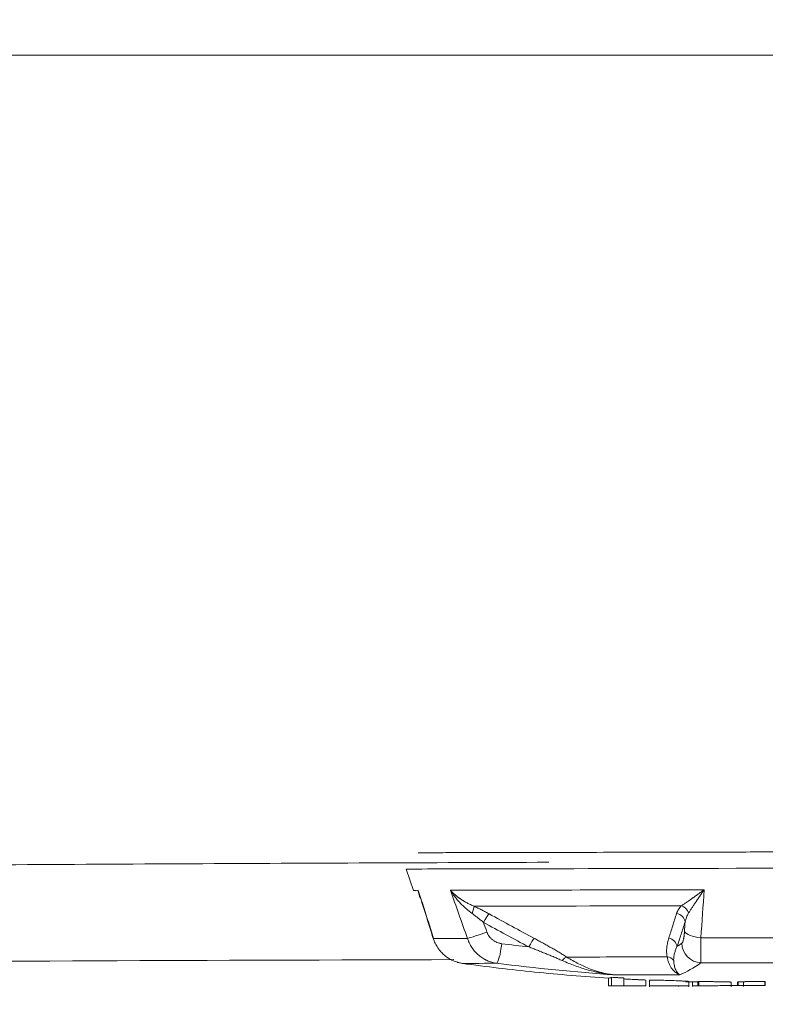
# Model space of a CAD drawing. Header units: millimetres. Extents: x -10 to 594, y 0 to 420.
# Tile 462 of 656: x 212.28 to 216.04, y 293.32 to 298.29. Entities that reach past the tile are written whole.
import ezdxf

# ---------------------------------------------------------------- set-up
doc = ezdxf.new("R2010")
doc.units = ezdxf.units.MM
doc.layers.add('1', color=7, linetype='Continuous', true_color=0xffffff)
doc.styles.add('Calibri', font='txt')
doc.dimstyles.get("Standard").update_dxf_attribs({"dimtxt": 0.18, "dimasz": 0.18, "dimexe": 0.18, "dimexo": 0.0625, "dimgap": 0.09, "dimtad": 0, "dimtih": 1, "dimtoh": 1, "dimdec": 4, "dimzin": 0, "dimdsep": 46, "dimtxsty": 'Standard', "dimcen": 0.09, "dimadec": 0, "dimazin": 0, "dimtfac": 1, "dimtdec": 4, "dimtofl": 0, "dimtmove": 0, "dimatfit": 3, "dimfxl": 0, "dimtolj": 1, "dimtzin": 0, "dimarcsym": 0})

# ---------------------------------------------------------------- blocks, each defined once
blk = doc.blocks.new('_U10')
at = {"layer": '1', "color": 18, "lineweight": 13}
for p, q in [((161.9663, 284.5429), (161.9663, 340.2667)), ((273.2421, 290.2404), (273.2421, 340.2667)), ((161.9663, 338.2667), (192.3081, 338.2667)), ((273.2421, 338.2667), (242.9002, 338.2667))]:
    blk.add_line(p, q, dxfattribs=at)
at = {"layer": '1', "color": 18}
for points in [[(161.9663, 338.2667), (165.4663, 339.2045), (165.4663, 337.3288)], [(273.2421, 338.2667), (269.7421, 337.3288), (269.7421, 339.2045)]]:
    blk.add_solid(points, dxfattribs=at)
at = {"layer": '1', "color": 18, "linetype": 'Continuous', "lineweight": 13, "char_height": 3.5, "attachment_point": 7, "line_spacing_factor": 1.399613, "style": 'Calibri'}
for s, insert in [('\\fCalibri|b0|i0;\\W1.0000;2.2', (193.9936, 335.2695)), ('\\fCalibri|b0|i0;\\W1.0000;LIFT POINT SPAN', (204.1442, 335.2695))]:
    blk.add_mtext(s, dxfattribs=dict(at, insert=insert))

msp = doc.modelspace()

# ---------------------------------------------------------------- linework, layer by layer
at = {"layer": '1', "color": 155, "linetype": 'Continuous', "lineweight": 18}
for p, q in [((214.229, 293.9993), (214.2653, 293.8917)), ((214.3652, 293.6547), (214.3654, 293.6487)), ((215.2513, 293.4088), (215.2513, 293.4486)), ((215.2657, 293.4089), (215.2656, 293.4527)), ((215.3275, 293.409), (215.3274, 293.4489)), ((215.4396, 293.4093), (215.4395, 293.4384)), ((215.4577, 293.4382), (215.4578, 293.4045)), ((215.6051, 293.4057), (215.6051, 293.4096)), ((215.657, 293.4049), (215.6569, 293.4313)), ((215.6744, 293.4299), (215.6745, 293.4059)), ((215.7012, 293.4098), (215.7012, 293.4308)), ((215.7071, 293.4098), (215.707, 293.4315)), ((215.87, 293.4049), (215.8699, 293.4281)), ((215.9032, 293.4103), (215.9031, 293.428)), ((215.9056, 293.4103), (215.9056, 293.4288)), ((215.9056, 293.4103), (215.9321, 293.4103)), ((215.9319, 293.429), (215.9319, 293.4067)), ((216.0408, 293.4106), (216.0407, 293.4309)), ((216.0429, 293.4106), (216.0428, 293.4298))]:
    msp.add_line(p, q, dxfattribs=at)
for start, end in [(264.35982, 266.30696), (268.32167, 268.50638)]:
    msp.add_arc((215.963, 304.4754), 11.05, start, end, dxfattribs=at)
for centre, major_axis, ratio, start_param, end_param in [((215.9857, 294.0031), (1.7567, 0.0038), 0.000009, 3.141593, 6.283185), ((215.9868, 293.5259), (1.4867, 0.0032), 0.000009, 3.273561, 3.646574), ((215.7145, 304.4749), (-0.0238, 11.0375), 0.880913, 3.015263, 3.052912), ((216.0383, 304.4756), (0.0232, -11.0375), 0.989658, 6.156901, 6.211738), ((215.9868, 293.5259), (1.4867, 0.0032), 0.000009, 4.530198, 4.903211), ((215.9642, 304.4754), (0, -11.0468), 0.999991, 6.27788, 6.28028), ((216.5002, 293.4116), (0.4595, 0.001), 0.000009, 3.044279, 3.125242)]:
    msp.add_ellipse(centre, major_axis=major_axis, ratio=ratio, start_param=start_param, end_param=end_param, dxfattribs=at)
at = {"layer": '1', "color": 155, "linetype": 'Continuous', "lineweight": 13}
for centre, major_axis, ratio, start_param, end_param in [((215.986, 293.8954), (-1.7207, -0.0037), 0.000009, 0.469773, 1.423814), ((215.986, 293.8954), (-1.7207, -0.0037), 0.000009, 0.000048, 0.167177), ((214.5496, 293.7685), (0.0207, 0.0455), 0.158848, 4.927841, 6.008678), ((215.9861, 293.8144), (1.6557, 0.0036), 0.000009, 3.688034, 4.488739), ((215.6133, 293.7708), (-0.0344, 0.0363), 0.800856, 4.207638, 5.288475), ((214.6262, 293.7299), (0.0241, 0.0438), 0.125864, 0.284607, 1.640214), ((215.5884, 293.732), (-0.0476, 0.0154), 0.863413, 3.501964, 4.85757), ((215.9865, 293.6522), (-1.6393, -0.0036), 0.000009, 0.149321, 0.487629), ((214.622, 293.681), (0.0943, 0.0334), 0.048043, 3.602579, 4.848123), ((214.8554, 293.6059), (0.0235, 0.0442), 0.126824, 0.315068, 1.638418), ((215.5475, 293.6074), (-0.0474, 0.0158), 0.869998, 3.510724, 4.834074), ((215.733, 293.6834), (-0.0998, 0.0061), 0.329529, 0.189554, 1.435098), ((215.9865, 293.6522), (-1.6393, -0.0036), 0.000009, 1.405958, 1.744266), ((214.6972, 293.6222), (0.0125, 0.0992), 0.142303, 3.207392, 4.730643), ((216.052, 304.4756), (-0.023, 10.9376), 0.989658, 3.015309, 3.028029), ((215.3525, 304.4741), (0.0237, -10.9376), 0.177897, 0.11362, 0.12634), ((215.7196, 293.6244), (-0.0583, 0.0813), 0.976206, 0.962087, 2.485338), ((215.0204, 293.5116), (0.0269, 0.0422), 0.364034, 0.359373, 1.174899), ((215.9867, 293.5566), (-1.2265, -0.0027), 0.000009, 0.689304, 1.204283), ((215.538, 293.5127), (-0.0491, -0.0095), 0.859075, 3.546892, 4.362418), ((215.4462, 304.4743), (-0.024, 11.0375), 0.177897, 3.213095, 3.267932), ((215.9869, 293.4661), (0.9475, 0.0021), 0.000009, 3.873026, 4.303747)]:
    msp.add_ellipse(centre, major_axis=major_axis, ratio=ratio, start_param=start_param, end_param=end_param, dxfattribs=at)
at = {"layer": '1', "color": 155, "linetype": 'Continuous', "lineweight": 18}
for points, degree, knots in [([(284.8918, 314.6996), (284.3143, 314.6978), (280.7384, 314.6885), (275.6857, 314.6866), (269.1536, 314.6746), (261.3639, 314.6652), (253.0915, 314.642), (246.1409, 314.6117), (237.9303, 314.5795), (229.7195, 314.5181), (221.4076, 314.4494), (213.4743, 314.3988), (206.536, 314.2892), (201.6513, 314.1772), (197.9908, 314.0631), (195.2621, 313.9611), (192.5362, 313.8417), (189.8134, 313.7022), (187.0949, 313.54), (183.9554, 313.3169), (180.6096, 313.0311), (177.61, 312.7282), (174.9544, 312.4202), (172.6406, 312.1195), (170.6666, 311.8388), (168.9917, 311.5829), (167.3224, 311.3096), (165.66, 311.0183), (164.006, 310.7078), (162.3615, 310.378), (160.7268, 310.0281), (159.102, 309.6573), (157.4877, 309.2643), (155.8839, 308.8492), (154.2909, 308.4115), (152.8716, 307.9981), (151.614, 307.6126), (150.3621, 307.2127), (149.1175, 306.7949), (148.0877, 306.4366), (147.0058, 306.0477), (145.7785, 305.5922), (144.6577, 305.1621), (143.7468, 304.8002), (142.6362, 304.3454), (141.4304, 303.8373), (140.2293, 303.317), (138.9366, 302.739), (137.454, 302.0526), (135.9818, 301.3471), (134.3901, 300.5595), (132.5222, 299.6033), (130.802, 298.6878), (129.0623, 297.7303), (127.4732, 296.8271), (126.1482, 296.0549), (124.9458, 295.3437), (123.9094, 294.7043), (123.1824, 294.2568), (122.5998, 293.8953), (122.1647, 293.628)], 5, [0, 0, 0, 0, 0, 0, 0.017123, 0.106016, 0.1498, 0.19366, 0.230941, 0.262374, 0.312083, 0.393224, 0.437084, 0.477381, 0.497668, 0.517949, 0.53822, 0.545796, 0.558481, 0.578734, 0.598982, 0.619229, 0.639484, 0.658521, 0.668666, 0.67882, 0.688984, 0.699148, 0.70929, 0.719412, 0.729515, 0.739601, 0.749672, 0.759731, 0.769781, 0.779824, 0.789864, 0.799904, 0.80479, 0.809948, 0.820001, 0.830063, 0.833388, 0.840139, 0.850232, 0.857006, 0.860343, 0.870475, 0.880628, 0.8908, 0.900968, 0.911128, 0.921284, 0.935963, 0.956263, 0.961862, 0.973229, 0.97849, 0.983981, 1, 1, 1, 1, 1, 1]), ([(284.5775, 314.5804), (284.0629, 314.5788), (280.55, 314.5691), (275.5603, 314.5658), (269.0914, 314.5523), (261.365, 314.541), (253.093, 314.5156), (246.1426, 314.4835), (237.9324, 314.4492), (229.7221, 314.3857), (221.4104, 314.3149), (213.4798, 314.2623), (206.5459, 314.151), (201.6653, 314.0378), (198.0087, 313.9228), (195.2838, 313.8203), (192.5623, 313.7003), (189.8445, 313.5604), (187.1323, 313.3978), (184.0013, 313.1746), (180.6656, 312.8888), (177.6764, 312.5861), (175.0308, 312.2785), (172.7261, 311.9784), (170.7602, 311.6983), (169.0929, 311.4432), (167.4314, 311.1707), (165.7771, 310.8804), (164.1317, 310.5711), (162.4961, 310.2426), (160.8704, 309.8941), (159.2551, 309.525), (157.6503, 309.1339), (156.0563, 308.7209), (154.4731, 308.2854), (153.0632, 307.8743), (151.8138, 307.491), (150.5694, 307.0931), (149.3323, 306.6775), (148.3094, 306.3213), (147.2341, 305.9344), (146.0135, 305.481), (144.899, 305.053), (143.9937, 304.693), (142.8887, 304.2402), (141.6886, 303.7341), (140.4932, 303.2159), (139.2067, 302.6402), (137.7303, 301.9562), (136.264, 301.2531), (134.678, 300.4677), (132.8161, 299.514), (131.1016, 298.6009), (129.3667, 297.6455), (127.7818, 296.7441), (126.4595, 295.973), (125.26, 295.2631), (124.2258, 294.6247), (123.5002, 294.1777), (122.9184, 293.8166), (122.4836, 293.5492)], 5, [0, 0, 0, 0, 0, 0, 0.015283, 0.104343, 0.148209, 0.192151, 0.229502, 0.260994, 0.310796, 0.392089, 0.436031, 0.476403, 0.496728, 0.517047, 0.537355, 0.544946, 0.557655, 0.577946, 0.598232, 0.618517, 0.638809, 0.657882, 0.668046, 0.678219, 0.688402, 0.698585, 0.708746, 0.718887, 0.729009, 0.739114, 0.749204, 0.759282, 0.76935, 0.779412, 0.78947, 0.799529, 0.804424, 0.809593, 0.819664, 0.829745, 0.833077, 0.83984, 0.849951, 0.856739, 0.860082, 0.870232, 0.880405, 0.890596, 0.900782, 0.910962, 0.921136, 0.935843, 0.956181, 0.961791, 0.973179, 0.97845, 0.983951, 1, 1, 1, 1, 1, 1]), ([(193.2369, 298.1134), (193.6552, 298.1133), (194.5002, 298.1131), (196.1905, 298.1127), (199.1533, 298.1122), (205.0735, 298.1114), (213.5354, 298.111), (220.4563, 298.111), (223.9922, 298.111), (224.1428, 298.111)], 3, [0, 0, 0, 0, 0.040657, 0.082122, 0.164233, 0.328443, 0.656897, 0.985392, 1, 1, 1, 1]), ([(217.6829, 294.0891), (217.6829, 294.0891), (217.6818, 294.0891), (217.6684, 294.0891), (217.6066, 294.089), (217.4805, 294.0887), (217.3027, 294.0883), (217.0797, 294.0878), (216.8191, 294.0872), (216.5299, 294.0866), (216.2221, 294.0859), (215.9061, 294.0853), (215.5928, 294.0846), (215.293, 294.0839), (215.017, 294.0833), (214.7743, 294.0828), (214.5731, 294.0824), (214.4205, 294.082), (214.3214, 294.0818), (214.2921, 294.0818), (214.2884, 294.0818), (214.2883, 294.0818), (214.2883, 294.0818)], 3, [0, 0, 0, 0, 0.004045, 0.040719, 0.099608, 0.158931, 0.218259, 0.277587, 0.336916, 0.396244, 0.455572, 0.5149, 0.574229, 0.633557, 0.692885, 0.752213, 0.811542, 0.87087, 0.930198, 0.989525, 0.996944, 1, 1, 1, 1]), ([(211.2482, 294.0144), (211.8806, 294.019), (213.1141, 294.0265), (214.3477, 294.0315), (214.9488, 294.0334)], 3, [0, 0, 0, 0, 0.512697, 1, 1, 1, 1]), ([(215.6189, 293.8136), (215.6209, 293.8149), (215.6248, 293.8176), (215.631, 293.8217), (215.6374, 293.8261), (215.6418, 293.8291), (215.6485, 293.8336), (215.6531, 293.8368), (215.6624, 293.8433), (215.6672, 293.8466), (215.6734, 293.8509), (215.6746, 293.8518), (215.6765, 293.8531), (215.6771, 293.8535), (215.6783, 293.8544), (215.6814, 293.8566), (215.6846, 293.8588), (215.6922, 293.8642), (215.6973, 293.8679), (215.7076, 293.8754), (215.7128, 293.8792), (215.7207, 293.885), (215.7246, 293.8879), (215.7293, 293.8914), (215.7316, 293.8931), (215.7328, 293.894), (215.7333, 293.8944), (215.7335, 293.8945), (215.7336, 293.8946), (215.7338, 293.8947), (215.7339, 293.8948), (215.734, 293.8949)], 3, [0, 0, 0, 0, 0.0625, 0.125, 0.1875, 0.25, 0.25, 0.375, 0.375, 0.5, 0.5, 0.53125, 0.53125, 0.546875, 0.546875, 0.5625, 0.625, 0.625, 0.75, 0.75, 0.875, 0.875, 0.9375, 0.96875, 0.984375, 0.992188, 0.996094, 0.996094, 0.998047, 0.998047, 1, 1, 1, 1]), ([(215.734, 293.8949), (215.7339, 293.8948), (215.7338, 293.8946), (215.7337, 293.8945), (215.7337, 293.8944), (215.7336, 293.8944), (215.7335, 293.8942), (215.7332, 293.8937), (215.7323, 293.8925), (215.7307, 293.8901), (215.7275, 293.8853), (215.7247, 293.8813), (215.7193, 293.8732), (215.7157, 293.868), (215.7085, 293.8575), (215.7041, 293.851), (215.6998, 293.8446), (215.6981, 293.8421), (215.6972, 293.8408), (215.6946, 293.837), (215.693, 293.8346), (215.6879, 293.8271), (215.6847, 293.8223), (215.6783, 293.8127), (215.6752, 293.8081), (215.6692, 293.7989), (215.6662, 293.7944), (215.662, 293.7879), (215.6593, 293.7836), (215.6567, 293.7794), (215.6554, 293.7773)], 3, [0, 0, 0, 0, 0.001953, 0.00293, 0.00293, 0.003906, 0.003906, 0.007813, 0.015625, 0.03125, 0.0625, 0.125, 0.125, 0.25, 0.25, 0.375, 0.40625, 0.40625, 0.4375, 0.4375, 0.5, 0.5, 0.625, 0.625, 0.75, 0.75, 0.875, 0.875, 0.9375, 1, 1, 1, 1]), ([(214.3015, 293.8503), (214.3014, 293.8506), (214.3013, 293.8508), (214.3009, 293.8514), (214.2998, 293.8536), (214.2988, 293.8558), (214.2964, 293.8612), (214.2951, 293.8649), (214.2928, 293.8723), (214.2918, 293.8761), (214.2906, 293.8819), (214.2901, 293.8848), (214.2897, 293.8883), (214.2895, 293.89), (214.2894, 293.8909), (214.2893, 293.8912), (214.2893, 293.8914), (214.2893, 293.8915), (214.2893, 293.8916), (214.2893, 293.8917), (214.2893, 293.8917)], 3, [0, 0, 0, 0, 0.016682, 0.016682, 0.05059, 0.18622, 0.18622, 0.45748, 0.45748, 0.72874, 0.72874, 0.86437, 0.932185, 0.966092, 0.983046, 0.991523, 0.991523, 0.995762, 0.995762, 1, 1, 1, 1]), ([(214.5611, 293.775), (214.5583, 293.777), (214.5527, 293.7812), (214.5472, 293.7855), (214.5392, 293.792), (214.534, 293.7965), (214.5238, 293.8056), (214.5189, 293.8102), (214.5093, 293.8197), (214.5046, 293.8246), (214.4977, 293.832), (214.4955, 293.8345), (214.4921, 293.8382), (214.491, 293.8395), (214.4888, 293.842), (214.4834, 293.8484), (214.474, 293.86), (214.4663, 293.8705), (214.4606, 293.8785), (214.4579, 293.8826), (214.4547, 293.8873), (214.4532, 293.8897), (214.4524, 293.8909), (214.4521, 293.8914), (214.452, 293.8916), (214.452, 293.8917), (214.4519, 293.8917), (214.4518, 293.8919), (214.4517, 293.892), (214.4517, 293.8921)], 3, [0, 0, 0, 0, 0.0625, 0.125, 0.125, 0.25, 0.25, 0.375, 0.375, 0.5, 0.5, 0.5625, 0.5625, 0.59375, 0.59375, 0.625, 0.75, 0.875, 0.875, 0.9375, 0.96875, 0.984375, 0.992188, 0.996094, 0.996094, 0.99707, 0.99707, 0.998047, 1, 1, 1, 1]), ([(214.4517, 293.8921), (214.4517, 293.892), (214.4518, 293.892), (214.4519, 293.8918), (214.452, 293.8918), (214.4521, 293.8916), (214.4525, 293.8912), (214.4533, 293.8903), (214.455, 293.8886), (214.4584, 293.8852), (214.4614, 293.8822), (214.4675, 293.8765), (214.4759, 293.8689), (214.485, 293.8616), (214.4921, 293.8562), (214.4951, 293.854), (214.4981, 293.8518), (214.4994, 293.851), (214.5, 293.8505), (214.5018, 293.8492), (214.5031, 293.8484), (214.5094, 293.8441), (214.5145, 293.8408), (214.5251, 293.8343), (214.5305, 293.8312), (214.5389, 293.8267), (214.5446, 293.8237), (214.5533, 293.8194), (214.5623, 293.8153), (214.5684, 293.8126), (214.5716, 293.8114)], 3, [0, 0, 0, 0, 0.001953, 0.001953, 0.003906, 0.003906, 0.007813, 0.015625, 0.03125, 0.0625, 0.125, 0.125, 0.25, 0.375, 0.375, 0.4375, 0.453125, 0.453125, 0.46875, 0.46875, 0.5, 0.5, 0.625, 0.625, 0.75, 0.75, 0.8125, 0.875, 0.9375, 1, 1, 1, 1]), ([(214.5716, 293.8114), (214.5748, 293.8099), (214.5812, 293.8069), (214.5877, 293.8038), (214.5973, 293.7992), (214.6036, 293.796), (214.6163, 293.7896), (214.6227, 293.7863), (214.6352, 293.7797), (214.6415, 293.7763), (214.6477, 293.7728)], 3, [0, 0, 0, 0, 0.125, 0.25, 0.25, 0.5, 0.5, 0.75, 0.75, 1, 1, 1, 1]), ([(215.5946, 293.7749), (215.5957, 293.7784), (215.597, 293.7818), (215.6, 293.7884), (215.6018, 293.7917), (215.6058, 293.7982), (215.608, 293.8014), (215.6118, 293.806), (215.6145, 293.8091), (215.6174, 293.8121), (215.6189, 293.8136)], 3, [0, 0, 0, 0, 0.25, 0.25, 0.5, 0.5, 0.75, 0.75, 0.875, 1, 1, 1, 1]), ([(214.619, 293.7299), (214.6143, 293.7338), (214.6096, 293.7377), (214.6001, 293.7454), (214.5953, 293.7492), (214.5857, 293.7567), (214.5808, 293.7604), (214.571, 293.7678), (214.5661, 293.7714), (214.5611, 293.775)], 3, [0, 0, 0, 0, 0.25, 0.25, 0.5, 0.5, 0.75, 0.75, 1, 1, 1, 1]), ([(214.6477, 293.7728), (214.6857, 293.7519), (214.7236, 293.7311), (214.7997, 293.6897), (214.8378, 293.6692), (214.876, 293.6488)], 3, [0, 0, 0, 0, 0.5, 0.5, 1, 1, 1, 1]), ([(215.5554, 293.6503), (215.5619, 293.6708), (215.5685, 293.6914), (215.5815, 293.733), (215.5881, 293.7539), (215.5946, 293.7749)], 3, [0, 0, 0, 0, 0.5, 0.5, 1, 1, 1, 1]), ([(215.6554, 293.7773), (215.6531, 293.7737), (215.6511, 293.7701), (215.6475, 293.7627), (215.6459, 293.759), (215.6429, 293.7515), (215.6417, 293.7476), (215.6394, 293.7399), (215.6384, 293.7361), (215.6376, 293.7321)], 3, [0, 0, 0, 0, 0.25, 0.25, 0.5, 0.5, 0.75, 0.75, 1, 1, 1, 1]), ([(214.3654, 293.6487), (214.3668, 293.6445), (214.3698, 293.6363), (214.375, 293.6244), (214.381, 293.613), (214.3856, 293.6056), (214.3892, 293.6002), (214.391, 293.5976), (214.3929, 293.5949), (214.3939, 293.5936), (214.3942, 293.5932), (214.3949, 293.5923), (214.3978, 293.5885), (214.4036, 293.5814), (214.4125, 293.5722), (214.4218, 293.5636), (214.4285, 293.5583), (214.4336, 293.5545), (214.4354, 293.5533), (214.4376, 293.5518), (214.438, 293.5515), (214.4389, 293.5509), (214.4402, 293.55), (214.4451, 293.5468), (214.4533, 293.542), (214.4646, 293.5365), (214.4762, 293.5317), (214.4842, 293.5291), (214.4893, 293.5277), (214.4903, 293.5274), (214.4923, 293.5268), (214.4933, 293.5266), (214.4964, 293.5258), (214.5026, 293.5244), (214.5088, 293.5233), (214.513, 293.5227)], 3, [0, 0, 0, 0, 0.0625, 0.125, 0.1875, 0.25, 0.25, 0.28125, 0.296875, 0.296875, 0.304688, 0.304688, 0.3125, 0.375, 0.4375, 0.5, 0.5625, 0.5625, 0.59375, 0.59375, 0.601563, 0.601563, 0.609375, 0.625, 0.6875, 0.75, 0.8125, 0.875, 0.875, 0.890625, 0.890625, 0.90625, 0.90625, 0.9375, 1, 1, 1, 1]), ([(214.6856, 293.5231), (214.6815, 293.5237), (214.6732, 293.5251), (214.6611, 293.5281), (214.6493, 293.532), (214.6416, 293.5352), (214.6358, 293.5378), (214.633, 293.5391), (214.6297, 293.5408), (214.6283, 293.5415), (214.6273, 293.542), (214.6269, 293.5423), (214.6227, 293.5445), (214.6154, 293.5488), (214.6049, 293.5559), (214.595, 293.5638), (214.5887, 293.5695), (214.5841, 293.574), (214.5819, 293.5763), (214.5796, 293.5786), (214.5782, 293.5802), (214.5775, 293.581), (214.5739, 293.5851), (214.5684, 293.5917), (214.5608, 293.6022), (214.554, 293.6131), (214.55, 293.6208), (214.5471, 293.6266), (214.5458, 293.6296), (214.5445, 293.6326), (214.5436, 293.6346), (214.5432, 293.6357), (214.5411, 293.6407), (214.5396, 293.6449), (214.5383, 293.6491)], 3, [0, 0, 0, 0, 0.0625, 0.125, 0.1875, 0.25, 0.25, 0.28125, 0.296875, 0.304687, 0.304687, 0.3125, 0.3125, 0.375, 0.4375, 0.5, 0.5625, 0.5625, 0.59375, 0.609375, 0.609375, 0.625, 0.625, 0.6875, 0.75, 0.8125, 0.875, 0.875, 0.90625, 0.921875, 0.921875, 0.9375, 0.9375, 1, 1, 1, 1]), ([(214.876, 293.6488), (214.8831, 293.645), (214.8973, 293.6373), (214.9185, 293.6258), (214.9325, 293.6181), (214.9463, 293.6103), (214.9533, 293.6064), (214.967, 293.5986), (214.9738, 293.5947), (214.9874, 293.5868), (214.9941, 293.5828), (215.0075, 293.5748), (215.0141, 293.5708), (215.024, 293.5647), (215.0305, 293.5607), (215.037, 293.5566), (215.0402, 293.5545)], 3, [0, 0, 0, 0, 0.125, 0.25, 0.375, 0.375, 0.5, 0.5, 0.625, 0.625, 0.75, 0.75, 0.875, 0.875, 0.9375, 1, 1, 1, 1]), ([(215.5471, 293.5556), (215.5467, 293.5577), (215.546, 293.5618), (215.5455, 293.5659), (215.5448, 293.572), (215.5445, 293.576), (215.5443, 293.584), (215.5443, 293.588), (215.5447, 293.5959), (215.545, 293.5998), (215.5458, 293.6077), (215.5463, 293.6116), (215.5476, 293.6194), (215.5491, 293.6272), (215.5519, 293.6388), (215.5542, 293.6464), (215.5554, 293.6503)], 3, [0, 0, 0, 0, 0.0625, 0.125, 0.125, 0.25, 0.25, 0.375, 0.375, 0.5, 0.5, 0.625, 0.625, 0.75, 0.875, 1, 1, 1, 1]), ([(215.7175, 293.6516), (215.7175, 293.6474), (215.7175, 293.6392), (215.7174, 293.6273), (215.7174, 293.6158), (215.7174, 293.6085), (215.7174, 293.6031), (215.7174, 293.6004), (215.7173, 293.5978), (215.7173, 293.5965), (215.7173, 293.5961), (215.7173, 293.5952), (215.7173, 293.5913), (215.7173, 293.5843), (215.7173, 293.575), (215.7172, 293.5664), (215.7172, 293.5611), (215.7172, 293.5573), (215.7172, 293.5561), (215.7172, 293.5546), (215.7172, 293.5543), (215.7172, 293.5537), (215.7172, 293.5528), (215.7172, 293.5496), (215.7172, 293.5448), (215.7172, 293.5392), (215.7172, 293.5344), (215.7172, 293.5318), (215.7173, 293.5303), (215.7173, 293.53), (215.7173, 293.5295), (215.7173, 293.5292), (215.7173, 293.5284), (215.7173, 293.527), (215.7174, 293.5259), (215.7174, 293.5253)], 3, [0, 0, 0, 0, 0.0625, 0.125, 0.1875, 0.25, 0.25, 0.28125, 0.296875, 0.296875, 0.304687, 0.304687, 0.3125, 0.375, 0.4375, 0.5, 0.5625, 0.5625, 0.59375, 0.59375, 0.601562, 0.601562, 0.609375, 0.625, 0.6875, 0.75, 0.8125, 0.875, 0.875, 0.890625, 0.890625, 0.90625, 0.90625, 0.9375, 1, 1, 1, 1]), ([(215.0166, 293.5369), (215.0098, 293.5399), (215.003, 293.5429), (214.9893, 293.5489), (214.9824, 293.5518), (214.9686, 293.5577), (214.9616, 293.5606), (214.9476, 293.5663), (214.9406, 293.5692), (214.9265, 293.5749), (214.9124, 293.5806), (214.8912, 293.5891), (214.8698, 293.5975), (214.8554, 293.6031), (214.8482, 293.6059)], 3, [0, 0, 0, 0, 0.125, 0.125, 0.25, 0.25, 0.375, 0.375, 0.5, 0.5, 0.625, 0.75, 0.875, 1, 1, 1, 1]), ([(215.5967, 293.6075), (215.5954, 293.6047), (215.5929, 293.5991), (215.5896, 293.5906), (215.5877, 293.5849), (215.5859, 293.5792), (215.585, 293.5764), (215.5835, 293.5706), (215.5829, 293.5677), (215.5817, 293.5619), (215.5812, 293.559), (215.5804, 293.5531), (215.5801, 293.5502), (215.5798, 293.5442), (215.5798, 293.5412), (215.5799, 293.5381)], 3, [0, 0, 0, 0, 0.125, 0.25, 0.375, 0.375, 0.5, 0.5, 0.625, 0.625, 0.75, 0.75, 0.875, 0.875, 1, 1, 1, 1]), ([(215.0402, 293.5545), (215.0501, 293.5482), (215.06, 293.5423), (215.0799, 293.5309), (215.0898, 293.5256), (215.1096, 293.5155), (215.1195, 293.5107), (215.1394, 293.5019), (215.1494, 293.4977), (215.1694, 293.4902), (215.1795, 293.4867), (215.1922, 293.4827), (215.1947, 293.482), (215.1998, 293.4805), (215.2024, 293.4798), (215.21, 293.4777), (215.2151, 293.4763), (215.2304, 293.4727), (215.2406, 293.4706), (215.256, 293.4679), (215.2637, 293.4667), (215.2727, 293.4656), (215.2772, 293.4651), (215.2793, 293.4649), (215.2802, 293.4648), (215.2805, 293.4647), (215.2806, 293.4647), (215.2807, 293.4647), (215.2811, 293.4647), (215.2814, 293.4646), (215.2817, 293.4646)], 3, [0, 0, 0, 0, 0.125, 0.125, 0.25, 0.25, 0.375, 0.375, 0.5, 0.5, 0.625, 0.625, 0.65625, 0.65625, 0.6875, 0.6875, 0.75, 0.75, 0.875, 0.875, 0.9375, 0.96875, 0.984375, 0.992188, 0.994141, 0.995117, 0.995117, 0.996094, 0.996094, 1, 1, 1, 1]), ([(215.6104, 293.4653), (215.6103, 293.4653), (215.6102, 293.4654), (215.61, 293.4654), (215.61, 293.4654), (215.61, 293.4654), (215.6099, 293.4655), (215.6096, 293.4656), (215.6089, 293.4658), (215.6074, 293.4663), (215.6044, 293.4675), (215.6018, 293.4687), (215.5968, 293.4713), (215.5934, 293.4734), (215.5885, 293.4772), (215.5869, 293.4785), (215.5845, 293.4806), (215.5837, 293.4813), (215.5821, 293.4828), (215.5813, 293.4836), (215.5775, 293.4875), (215.5745, 293.491), (215.5689, 293.4987), (215.5662, 293.5028), (215.5612, 293.5117), (215.5589, 293.5164), (215.5548, 293.5266), (215.5529, 293.5319), (215.5496, 293.5433), (215.5482, 293.5493), (215.5471, 293.5556)], 3, [0, 0, 0, 0, 0.003906, 0.003906, 0.004883, 0.004883, 0.005859, 0.007812, 0.015625, 0.03125, 0.0625, 0.125, 0.125, 0.25, 0.25, 0.3125, 0.3125, 0.34375, 0.34375, 0.375, 0.375, 0.5, 0.5, 0.625, 0.625, 0.75, 0.75, 0.875, 0.875, 1, 1, 1, 1]), ([(215.2817, 293.4646), (215.2814, 293.4646), (215.281, 293.4647), (215.2803, 293.4647), (215.28, 293.4648), (215.2789, 293.4649), (215.2768, 293.4651), (215.2747, 293.4653), (215.2705, 293.4657), (215.2677, 293.466), (215.2593, 293.467), (215.2538, 293.4677), (215.237, 293.47), (215.2203, 293.4727), (215.2036, 293.4759), (215.1952, 293.4777), (215.1925, 293.4783), (215.1869, 293.4795), (215.1841, 293.4801), (215.1703, 293.4833), (215.1592, 293.4861), (215.1372, 293.4922), (215.1262, 293.4954), (215.1042, 293.5025), (215.0933, 293.5062), (215.0714, 293.5142), (215.0604, 293.5184), (215.0385, 293.5273), (215.0276, 293.532), (215.0166, 293.5369)], 3, [0, 0, 0, 0, 0.003906, 0.003906, 0.007813, 0.007813, 0.015625, 0.03125, 0.03125, 0.0625, 0.0625, 0.125, 0.125, 0.25, 0.3125, 0.3125, 0.34375, 0.34375, 0.375, 0.375, 0.5, 0.5, 0.625, 0.625, 0.75, 0.75, 0.875, 0.875, 1, 1, 1, 1]), ([(215.5799, 293.5381), (215.5801, 293.5332), (215.5805, 293.5285), (215.5816, 293.5196), (215.5824, 293.5153), (215.5842, 293.5073), (215.5852, 293.5035), (215.5876, 293.4964), (215.5889, 293.4931), (215.5917, 293.487), (215.5932, 293.4842), (215.5952, 293.481), (215.5956, 293.4804), (215.5964, 293.4791), (215.5968, 293.4785), (215.598, 293.4768), (215.6005, 293.4735), (215.6032, 293.4708), (215.6059, 293.4684), (215.6068, 293.4677), (215.6081, 293.4667), (215.6086, 293.4664), (215.6092, 293.466), (215.6096, 293.4658), (215.6099, 293.4656), (215.6101, 293.4655), (215.6102, 293.4654), (215.6103, 293.4654), (215.6103, 293.4653), (215.6104, 293.4653)], 3, [0, 0, 0, 0, 0.125, 0.125, 0.25, 0.25, 0.375, 0.375, 0.5, 0.5, 0.625, 0.625, 0.65625, 0.65625, 0.6875, 0.6875, 0.75, 0.875, 0.875, 0.9375, 0.9375, 0.96875, 0.96875, 0.984375, 0.992188, 0.992188, 0.996094, 0.996094, 1, 1, 1, 1]), ([(215.2656, 293.4527), (215.2654, 293.452), (215.2648, 293.4514), (215.2633, 293.4504), (215.2623, 293.45), (215.2601, 293.4493), (215.2587, 293.4491), (215.2555, 293.4487), (215.2536, 293.4486), (215.2513, 293.4486)], 3, [0, 0, 0, 0, 0.25, 0.25, 0.5, 0.5, 0.75, 0.75, 1, 1, 1, 1]), ([(215.3274, 293.4489), (215.3223, 293.4492), (215.3171, 293.4495), (215.3094, 293.45), (215.3068, 293.4501), (215.303, 293.4503), (215.3017, 293.4504), (215.2991, 293.4506), (215.2978, 293.4507), (215.2914, 293.451), (215.2862, 293.4514), (215.2759, 293.452), (215.2708, 293.4523), (215.2656, 293.4527)], 3, [0, 0, 0, 0, 0.25, 0.25, 0.375, 0.375, 0.4375, 0.4375, 0.5, 0.5, 0.75, 0.75, 1, 1, 1, 1]), ([(215.2513, 293.4088), (215.2555, 293.4089), (215.2587, 293.4089), (215.2637, 293.4089), (215.2652, 293.4089), (215.2657, 293.4089)], 3, [0, 0, 0, 0, 0.5, 0.5, 1, 1, 1, 1]), ([(215.2657, 293.4089), (215.279, 293.4089), (215.2902, 293.4089), (215.3049, 293.409), (215.3144, 293.409), (215.3275, 293.409)], 3, [0, 0, 0, 0, 0.589744, 0.589744, 1, 1, 1, 1]), ([(215.4395, 293.4384), (215.4344, 293.4387), (215.4292, 293.4389), (215.4214, 293.4393), (215.4175, 293.4395), (215.4136, 293.4397), (215.4111, 293.4398), (215.4098, 293.4399), (215.4059, 293.4401), (215.4033, 293.4402), (215.3981, 293.4405), (215.3903, 293.4409), (215.3826, 293.4413), (215.3722, 293.4418), (215.367, 293.4421), (215.3593, 293.4425), (215.3567, 293.4427), (215.3515, 293.4429), (215.3489, 293.4431), (215.34, 293.4436), (215.3337, 293.4439), (215.3274, 293.4443)], 3, [0, 0, 0, 0, 0.13854, 0.13854, 0.20781, 0.242445, 0.242445, 0.27708, 0.27708, 0.34635, 0.34635, 0.41562, 0.554161, 0.554161, 0.692701, 0.692701, 0.761971, 0.761971, 0.831241, 0.831241, 1, 1, 1, 1]), ([(215.3275, 293.409), (215.3345, 293.409), (215.3416, 293.409), (215.3487, 293.4091), (215.3801, 293.4091), (215.4006, 293.4092), (215.4203, 293.4092), (215.4299, 293.4092), (215.4396, 293.4093)], 3, [0, 0, 0, 0, 0.189006, 0.189006, 0.189006, 0.594503, 0.594503, 1, 1, 1, 1]), ([(215.6569, 293.4313), (215.6569, 293.4313), (215.6569, 293.4314), (215.6569, 293.4314), (215.6567, 293.4315), (215.6565, 293.4315), (215.6562, 293.4316), (215.656, 293.4316), (215.6548, 293.4318), (215.6533, 293.4319), (215.6507, 293.4321), (215.6502, 293.4322), (215.6489, 293.4323), (215.6483, 293.4323), (215.6462, 293.4325), (215.6432, 293.4327), (215.6396, 293.4329), (215.6367, 293.433), (215.6352, 293.4331), (215.6336, 293.4332), (215.6326, 293.4333), (215.6321, 293.4333), (215.6304, 293.4334), (215.6293, 293.4334), (215.627, 293.4335), (215.6235, 293.4337), (215.6197, 293.4339), (215.6158, 293.4341), (215.6144, 293.4341), (215.6124, 293.4342), (215.6117, 293.4342), (215.6103, 293.4343), (215.6083, 293.4344), (215.6062, 293.4345), (215.6034, 293.4346), (215.6019, 293.4346), (215.5948, 293.4349), (215.5891, 293.4351), (215.5803, 293.4355), (215.5773, 293.4356), (215.5715, 293.4358), (215.5685, 293.4359), (215.5597, 293.4362), (215.5539, 293.4364), (215.5423, 293.4368), (215.5365, 293.437), (215.5293, 293.4373), (215.5279, 293.4373), (215.525, 293.4374), (215.5236, 293.4374), (215.5194, 293.4376), (215.514, 293.4377), (215.5074, 293.4379), (215.5036, 293.438), (215.5012, 293.4381), (215.4999, 293.4381), (215.4964, 293.4382), (215.4941, 293.4383), (215.4908, 293.4383), (215.4897, 293.4384), (215.4876, 293.4384), (215.4866, 293.4384), (215.4836, 293.4385), (215.4817, 293.4385), (215.4781, 293.4386), (215.4765, 293.4386), (215.4719, 293.4386), (215.4693, 293.4387), (215.4666, 293.4386), (215.4661, 293.4386), (215.4651, 293.4386), (215.4636, 293.4386), (215.4624, 293.4386), (215.4603, 293.4385), (215.4592, 293.4385), (215.4582, 293.4384), (215.458, 293.4383), (215.4578, 293.4383), (215.4578, 293.4383), (215.4577, 293.4382), (215.4577, 293.4382), (215.4577, 293.4382)], 3, [0, 0, 0, 0, 0.008823, 0.008823, 0.022917, 0.03701, 0.03701, 0.051104, 0.051104, 0.107478, 0.107478, 0.121572, 0.121572, 0.135666, 0.135666, 0.163853, 0.19204, 0.19204, 0.206134, 0.213181, 0.213181, 0.220228, 0.220228, 0.234321, 0.234321, 0.248415, 0.276602, 0.276602, 0.290696, 0.290696, 0.297742, 0.297742, 0.304789, 0.318883, 0.318883, 0.332977, 0.332977, 0.389351, 0.389351, 0.417538, 0.417538, 0.445726, 0.445726, 0.5021, 0.5021, 0.558475, 0.558475, 0.572568, 0.572568, 0.586662, 0.586662, 0.614849, 0.643036, 0.65713, 0.65713, 0.671224, 0.671224, 0.699411, 0.699411, 0.713505, 0.713505, 0.727598, 0.727598, 0.755786, 0.755786, 0.783973, 0.783973, 0.840347, 0.840347, 0.854441, 0.854441, 0.868535, 0.896722, 0.896722, 0.953096, 0.953096, 0.981284, 0.981284, 0.995377, 0.995377, 1, 1, 1, 1]), ([(215.4578, 293.4093), (215.4578, 293.4093), (215.4578, 293.4093), (215.4579, 293.4093), (215.4608, 293.4093), (215.4719, 293.4093), (215.4799, 293.4093), (215.5001, 293.4094), (215.5115, 293.4094), (215.537, 293.4095), (215.5505, 293.4095), (215.5778, 293.4096), (215.5903, 293.4096), (215.6142, 293.4096), (215.6241, 293.4097), (215.6401, 293.4097), (215.6464, 293.4097), (215.655, 293.4097), (215.657, 293.4097), (215.6569, 293.4097), (215.6563, 293.4097), (215.655, 293.4097)], 3, [0, 0, 0, 0, 0.007359, 0.007359, 0.138464, 0.138464, 0.26957, 0.26957, 0.400675, 0.400675, 0.521261, 0.521261, 0.635329, 0.635329, 0.737788, 0.737788, 0.844215, 0.844215, 0.950642, 0.950642, 1, 1, 1, 1]), ([(215.7012, 293.4298), (215.7011, 293.4298), (215.701, 293.4298), (215.6999, 293.4298), (215.699, 293.4298), (215.6961, 293.4299), (215.6943, 293.4299), (215.6908, 293.4299), (215.6891, 293.43), (215.6867, 293.43), (215.686, 293.43), (215.6845, 293.43), (215.6838, 293.43), (215.6817, 293.43), (215.6805, 293.43), (215.679, 293.43), (215.6785, 293.43), (215.6776, 293.43), (215.6772, 293.43), (215.6765, 293.43), (215.6762, 293.43), (215.6756, 293.43), (215.6749, 293.43), (215.6745, 293.4299), (215.6744, 293.4299), (215.6744, 293.4299), (215.6744, 293.4299)], 3, [0, 0, 0, 0, 0.005306, 0.005306, 0.070014, 0.070014, 0.199431, 0.199431, 0.328847, 0.328847, 0.393555, 0.393555, 0.458263, 0.458263, 0.58768, 0.58768, 0.652388, 0.652388, 0.717096, 0.717096, 0.781804, 0.781804, 0.846512, 0.975929, 0.975929, 1, 1, 1, 1]), ([(215.6745, 293.4098), (215.6745, 293.4098), (215.6745, 293.4098), (215.6745, 293.4098), (215.6755, 293.4098), (215.6793, 293.4098), (215.6822, 293.4098), (215.6897, 293.4098), (215.6944, 293.4098), (215.7003, 293.4098)], 3, [0, 0, 0, 0, 0.001464, 0.001464, 0.336367, 0.336367, 0.67127, 0.67127, 1, 1, 1, 1]), ([(215.707, 293.4315), (215.7066, 293.4315), (215.7061, 293.4314), (215.7054, 293.4313), (215.7052, 293.4313), (215.7048, 293.4312), (215.7047, 293.4312), (215.7045, 293.4312), (215.7045, 293.4312), (215.7042, 293.4311), (215.7039, 293.4311), (215.7034, 293.431), (215.7032, 293.431), (215.7023, 293.4309), (215.7018, 293.4309), (215.7012, 293.4308)], 3, [0, 0, 0, 0, 0.25, 0.25, 0.375, 0.375, 0.4375, 0.4375, 0.5, 0.5, 0.625, 0.625, 0.75, 0.75, 1, 1, 1, 1]), ([(215.7012, 293.4098), (215.703, 293.4098), (215.7042, 293.4098), (215.7049, 293.4098), (215.7059, 293.4098), (215.7071, 293.4098)], 3, [0, 0, 0, 0, 0.531791, 0.531791, 1, 1, 1, 1]), ([(215.8699, 293.428), (215.8699, 293.4281), (215.8699, 293.4281), (215.8697, 293.4282), (215.8697, 293.4282), (215.8695, 293.4282), (215.8694, 293.4282), (215.869, 293.4283), (215.8686, 293.4283), (215.8677, 293.4284), (215.8672, 293.4285), (215.8662, 293.4285), (215.8658, 293.4285), (215.865, 293.4286), (215.8646, 293.4286), (215.8633, 293.4287), (215.8622, 293.4287), (215.8608, 293.4288), (215.8605, 293.4288), (215.8599, 293.4288), (215.8596, 293.4288), (215.8586, 293.4288), (215.8567, 293.4289), (215.8532, 293.429), (215.8495, 293.4291), (215.8471, 293.4292), (215.8455, 293.4292), (215.8447, 293.4292), (215.8406, 293.4293), (215.8373, 293.4294), (215.833, 293.4295), (215.8322, 293.4295), (215.8304, 293.4295), (215.8278, 293.4295), (215.8252, 293.4296), (215.8217, 293.4297), (215.8199, 293.4297), (215.8164, 293.4297), (215.8111, 293.4298), (215.8057, 293.4299), (215.8004, 293.43), (215.7987, 293.43), (215.7951, 293.4301), (215.7934, 293.4301), (215.7845, 293.4303), (215.7774, 293.4304), (215.7668, 293.4305), (215.7632, 293.4306), (215.7561, 293.4307), (215.7526, 293.4308), (215.7455, 293.4309), (215.742, 293.4309), (215.735, 293.431), (215.7315, 293.4311), (215.721, 293.4313), (215.714, 293.4314), (215.707, 293.4315)], 3, [0, 0, 0, 0, 0.024526, 0.024526, 0.038462, 0.038462, 0.052397, 0.052397, 0.080268, 0.080268, 0.108138, 0.108138, 0.122074, 0.122074, 0.136009, 0.136009, 0.16388, 0.16388, 0.170847, 0.170847, 0.177815, 0.177815, 0.19175, 0.219621, 0.247492, 0.261427, 0.261427, 0.275362, 0.275362, 0.331104, 0.331104, 0.345039, 0.345039, 0.358974, 0.386845, 0.386845, 0.414716, 0.414716, 0.442586, 0.498328, 0.498328, 0.526198, 0.526198, 0.554069, 0.554069, 0.665552, 0.665552, 0.721293, 0.721293, 0.777035, 0.777035, 0.832776, 0.832776, 0.888517, 0.888517, 1, 1, 1, 1]), ([(215.7071, 293.4098), (215.7247, 293.4099), (215.7403, 293.4099), (215.7537, 293.4099), (215.7673, 293.41), (215.7802, 293.41), (215.8071, 293.4101), (215.8202, 293.4101), (215.8321, 293.4101), (215.8441, 293.4101), (215.8533, 293.4102), (215.8601, 293.4102), (215.8668, 293.4102), (215.87, 293.4102), (215.87, 293.4102)], 3, [0, 0, 0, 0, 0.218157, 0.218157, 0.218157, 0.389515, 0.389515, 0.581334, 0.581334, 0.581334, 0.731536, 0.731536, 0.731536, 1, 1, 1, 1]), ([(215.8687, 293.4102), (215.8765, 293.4102), (215.8844, 293.4102), (215.901, 293.4103), (215.9099, 293.4103), (215.9192, 293.4103)], 3, [0, 0, 0, 0, 0.481289, 0.481289, 1, 1, 1, 1]), ([(215.9056, 293.4288), (215.9055, 293.4288), (215.9054, 293.4287), (215.9052, 293.4287), (215.9049, 293.4286), (215.9047, 293.4284), (215.9044, 293.4283), (215.9042, 293.4282), (215.9039, 293.4281), (215.9038, 293.4281), (215.9036, 293.428), (215.9035, 293.428), (215.9033, 293.428), (215.9032, 293.428), (215.9031, 293.428)], 3, [0, 0, 0, 0, 0.125, 0.125, 0.25, 0.5, 0.5, 0.75, 0.75, 0.875, 0.875, 0.9375, 0.9375, 1, 1, 1, 1]), ([(215.9032, 293.4103), (215.9037, 293.4103), (215.9041, 293.4103), (215.905, 293.4103), (215.9054, 293.4103), (215.9056, 293.4103)], 3, [0, 0, 0, 0, 0.497906, 0.497906, 1, 1, 1, 1]), ([(215.9321, 293.4103), (215.9321, 293.4103), (215.932, 293.4103), (215.9317, 293.4103), (215.9326, 293.4103), (215.9349, 293.4103), (215.9373, 293.4103), (215.9435, 293.4103), (215.9481, 293.4104), (215.9596, 293.4104), (215.966, 293.4104), (215.9796, 293.4104), (215.9868, 293.4104), (216.0088, 293.4105), (216.0243, 293.4105), (216.0408, 293.4106)], 3, [0, 0, 0, 0, 0.046807, 0.046807, 0.239059, 0.239059, 0.354026, 0.354026, 0.464019, 0.464019, 0.58634, 0.58634, 0.721849, 0.721849, 1, 1, 1, 1]), ([(216.0407, 293.4309), (216.034, 293.4309), (216.0272, 293.4309), (216.0136, 293.4309), (216.0068, 293.4309), (215.9982, 293.4309), (215.9964, 293.4309), (215.993, 293.4309), (215.9912, 293.4309), (215.9878, 293.4309), (215.986, 293.4308), (215.9826, 293.4308), (215.9791, 293.4308), (215.9757, 293.4308), (215.9731, 293.4308), (215.9722, 293.4308), (215.9705, 293.4308), (215.9697, 293.4308), (215.9655, 293.4307), (215.9622, 293.4307), (215.9575, 293.4306), (215.9559, 293.4306), (215.9537, 293.4306), (215.9529, 293.4305), (215.9515, 293.4305), (215.9507, 293.4305), (215.9486, 293.4305), (215.9472, 293.4304), (215.9446, 293.4304), (215.9434, 293.4303), (215.9417, 293.4303), (215.9412, 293.4303), (215.9402, 293.4302), (215.9397, 293.4302), (215.9384, 293.4301), (215.9376, 293.4301), (215.9366, 293.43), (215.9363, 293.43), (215.9357, 293.43), (215.9355, 293.4299), (215.9347, 293.4299), (215.9344, 293.4298), (215.9339, 293.4297), (215.9337, 293.4297), (215.9335, 293.4297), (215.9331, 293.4296), (215.9328, 293.4295), (215.9324, 293.4294), (215.9321, 293.4293), (215.9319, 293.4292), (215.9319, 293.4291), (215.9319, 293.429)], 3, [0, 0, 0, 0, 0.135259, 0.135259, 0.270517, 0.270517, 0.304332, 0.304332, 0.338146, 0.338146, 0.371961, 0.371961, 0.405776, 0.43959, 0.43959, 0.456497, 0.456497, 0.473405, 0.473405, 0.541034, 0.541034, 0.574849, 0.574849, 0.591756, 0.591756, 0.608663, 0.608663, 0.642478, 0.642478, 0.676293, 0.676293, 0.6932, 0.6932, 0.710107, 0.710107, 0.743922, 0.743922, 0.760829, 0.760829, 0.777736, 0.777736, 0.811551, 0.811551, 0.828458, 0.828458, 0.845366, 0.87918, 0.87918, 0.94681, 0.94681, 1, 1, 1, 1])]:
    msp.add_open_spline(points, degree=degree, knots=knots, dxfattribs=at)
for points, degree in [([(215.734, 293.8949), (215.7285, 293.8137), (215.723, 293.7327), (215.7175, 293.6516)], 3), ([(214.2893, 293.8917), (214.3146, 293.8107), (214.34, 293.7297), (214.3654, 293.6487)], 3), ([(214.5383, 293.6491), (214.5093, 293.73), (214.4804, 293.811), (214.4517, 293.8921)], 3), ([(214.3089, 293.8332), (214.3651, 293.6547)], 1), ([(216.0428, 293.4298), (216.0416, 293.4302), (216.0409, 293.4305), (216.0407, 293.4309)], 3)]:
    msp.add_open_spline(points, degree=degree, dxfattribs=at)
at = {"layer": '1', "color": 155, "linetype": 'Continuous', "lineweight": 13}
for points in [[(214.619, 293.7299), (214.6248, 293.7136), (214.6305, 293.6973), (214.6363, 293.681)], [(215.6346, 293.6832), (215.6356, 293.6995), (215.6366, 293.7158), (215.6376, 293.7321)], [(214.4696, 293.5415), (213.2603, 293.5386), (212.051, 293.5338), (210.8416, 293.5265)]]:
    msp.add_open_spline(points, degree=3, dxfattribs=at)
for points, knots in [([(214.8482, 293.6059), (214.8099, 293.6263), (214.7716, 293.6468), (214.6952, 293.6882), (214.6571, 293.709), (214.619, 293.7299)], [0, 0, 0, 0, 0.5, 0.5, 1, 1, 1, 1]), ([(215.6376, 293.7321), (215.6308, 293.7111), (215.624, 293.6902), (215.6103, 293.6486), (215.6035, 293.628), (215.5967, 293.6075)], [0, 0, 0, 0, 0.5, 0.5, 1, 1, 1, 1]), ([(214.6363, 293.681), (214.637, 293.679), (214.6386, 293.6751), (214.6413, 293.6694), (214.6445, 293.664), (214.6468, 293.6606), (214.6487, 293.658), (214.6493, 293.6572), (214.6503, 293.6559), (214.6506, 293.6555), (214.6513, 293.6547), (214.653, 293.6527), (214.6562, 293.6492), (214.6607, 293.6449), (214.6655, 293.6409), (214.669, 293.6385), (214.6711, 293.637), (214.6716, 293.6367), (214.6725, 293.6362), (214.6729, 293.6359), (214.6743, 293.6351), (214.677, 293.6335), (214.6816, 293.631), (214.6854, 293.6293), (214.6911, 293.627), (214.6951, 293.6257), (214.6997, 293.6245), (214.7002, 293.6244), (214.7012, 293.6241), (214.7027, 293.6237), (214.7063, 293.623), (214.7094, 293.6225), (214.7115, 293.6222)], [0, 0, 0, 0, 0.0625, 0.125, 0.1875, 0.25, 0.25, 0.28125, 0.28125, 0.296875, 0.296875, 0.3125, 0.375, 0.4375, 0.5, 0.5625, 0.5625, 0.578125, 0.578125, 0.59375, 0.59375, 0.625, 0.6875, 0.75, 0.75, 0.875, 0.875, 0.890625, 0.890625, 0.90625, 0.9375, 1, 1, 1, 1]), ([(215.6212, 293.6242), (215.622, 293.6247), (215.6234, 293.6263), (215.6248, 293.629), (215.6259, 293.6313), (215.6262, 293.6322), (215.6266, 293.6333), (215.6267, 293.6336), (215.6269, 293.6341), (215.6271, 293.6348), (215.6274, 293.6355), (215.6282, 293.6381), (215.6288, 293.6405), (215.6297, 293.6443), (215.6303, 293.6469), (215.6308, 293.6498), (215.6311, 293.6517), (215.6313, 293.6525), (215.6314, 293.6532), (215.6316, 293.6544), (215.632, 293.6568), (215.6325, 293.6609), (215.6331, 293.6661), (215.6337, 293.6715), (215.634, 293.6753), (215.6342, 293.6782), (215.6343, 293.6792), (215.6345, 293.6812), (215.6345, 293.6822), (215.6346, 293.6832)], [0, 0, 0, 0, 0.125, 0.25, 0.25, 0.3125, 0.3125, 0.328125, 0.328125, 0.34375, 0.375, 0.375, 0.5, 0.5, 0.5625, 0.625, 0.625, 0.640625, 0.65625, 0.65625, 0.6875, 0.75, 0.8125, 0.875, 0.9375, 0.9375, 0.96875, 0.96875, 1, 1, 1, 1])]:
    msp.add_open_spline(points, degree=3, knots=knots, dxfattribs=at)

# ---------------------------------------------------------------- dimensions: what is measured, and where the dimension line sits
at = {"layer": '1', "color": 18, "linetype": 'Continuous', "lineweight": 13}
dim = msp.add_linear_dim(base=(161.9663, 338.2667), p1=(273.2421, 288.7404), p2=(161.9663, 283.0429), text=' <> \\fCalibri|b0|i0;\\C18;{\\H1.00x;\\fCalibri|b0|i0;LIFT POINT SPAN\\fCalibri|b0|i0;}\\C18;', dimstyle='Standard', override={"dimtxt": 3.5, "dimasz": 3.5, "dimexe": 2, "dimexo": 0, "dimgap": 1.5, "dimtih": 0, "dimtoh": 0, "dimdec": 1, "dimlfac": 0.02, "dimdsep": 46, "dimlunit": 2, "dimtxsty": 'Calibri', "dimsah": 1, "dimse1": 0, "dimse2": 0, "dimsd1": 0, "dimsd2": 0, "dimclrd": 18, "dimclre": 18, "dimclrt": 18, "dimtol": 0, "dimtm": -0.1, "dimtfac": 1, "dimtdec": 2, "dimtofl": 1, "dimtmove": 0, "dimlwd": 13, "dimlwe": 13}, dxfattribs=at)
dim.commit()
dim.dimension.update_dxf_attribs({"geometry": '_U10', "text_midpoint": (217.6042, 338.2667), "dimtype": 160})

doc.saveas('drawing.dxf')
